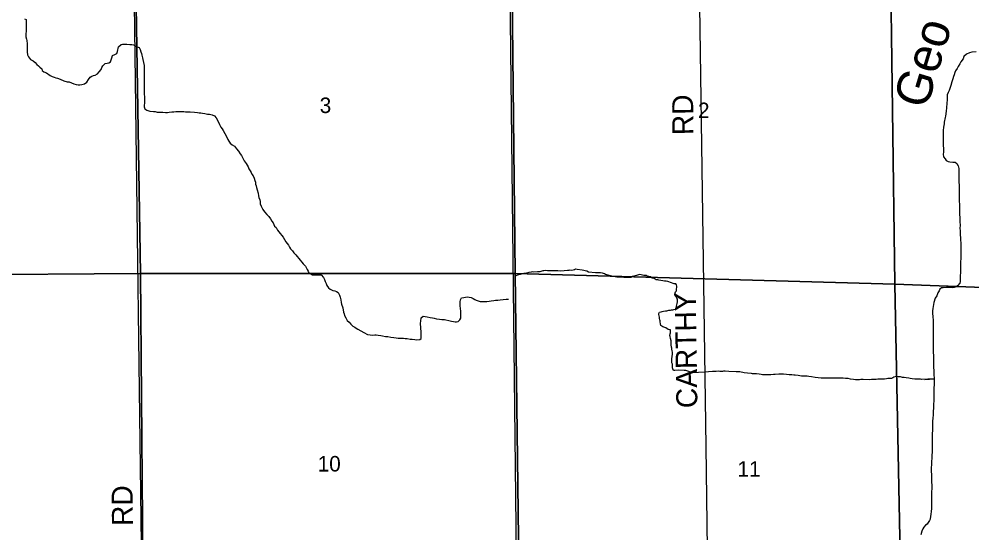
# Model space of a CAD drawing. Extents: x 1588073 to 2013523, y 1090242 to 1357120.
# Drawn here: x 1730620 to 1744211, y 1209672 to 1216995 of the extents above; entities that cross this region are included whole.
import ezdxf

# ---------------------------------------------------------------- set-up
doc = ezdxf.new("R2010")
doc.units = 0
for name, color, linetype in [('GM_X_County_Road', 7, 'Continuous'), ('GM_X_County_Road_Text', 7, 'Continuous'), ('GM_X_Minor_River', 7, 'Continuous'), ('GM_X_Minor_River_Text', 7, 'Continuous'), ('GM_X_Section', 7, 'Continuous'), ('GM_X_Section_Text', 7, 'Continuous'), ('GM_X_Township_Road', 7, 'Continuous'), ('GM_X_Township_Road_Text', 7, 'Continuous')]:
    doc.layers.add(name, color=color, linetype=linetype)

msp = doc.modelspace()

# ---------------------------------------------------------------- linework, layer by layer
at = {"layer": 'GM_X_County_Road'}
msp.add_lwpolyline([(1732296, 1201378), (1732321, 1201947), (1732365, 1202701), (1732385, 1208037), (1732256, 1217952), (1732301, 1218184), (1732329, 1218355)], dxfattribs=at)
at = {"layer": 'GM_X_Minor_River'}
for points in [[(1730697, 1217000), (1730719, 1216988), (1730723, 1216966), (1730723, 1216909), (1730721, 1216877), (1730721, 1216851), (1730719, 1216825), (1730715, 1216785), (1730717, 1216743), (1730724, 1216711), (1730730, 1216689), (1730734, 1216641), (1730734, 1216589), (1730736, 1216530), (1730742, 1216484), (1730754, 1216458), (1730784, 1216420), (1730821, 1216398), (1730847, 1216376), (1730871, 1216350), (1730895, 1216328), (1730917, 1216310), (1730943, 1216286), (1730951, 1216260), (1730975, 1216244), (1731013, 1216228), (1731061, 1216192), (1731092, 1216177), (1731120, 1216167), (1731146, 1216159), (1731170, 1216151), (1731208, 1216139), (1731260, 1216113), (1731308, 1216103), (1731334, 1216101), (1731366, 1216087), (1731402, 1216073), (1731432, 1216063), (1731464, 1216059), (1731486, 1216059), (1731516, 1216061), (1731553, 1216074), (1731588, 1216098), (1731608, 1216132), (1731636, 1216168), (1731658, 1216182), (1731680, 1216192), (1731706, 1216196), (1731740, 1216216), (1731762, 1216241), (1731790, 1216275), (1731798, 1216305)], [(1731798, 1216305), (1731814, 1216329), (1731846, 1216363), (1731876, 1216369), (1731900, 1216371), (1731922, 1216385), (1731932, 1216416), (1731942, 1216444), (1731954, 1216476), (1731984, 1216490), (1732014, 1216506), (1732024, 1216534), (1732036, 1216600), (1732074, 1216635), (1732096, 1216639), (1732120, 1216639), (1732158, 1216637), (1732198, 1216633), (1732226, 1216631), (1732254, 1216627), (1732306, 1216601), (1732332, 1216589), (1732346, 1216561), (1732356, 1216529), (1732365, 1216505), (1732369, 1216483), (1732381, 1216441), (1732387, 1216417), (1732395, 1216377), (1732403, 1216333), (1732403, 1216303), (1732405, 1216273), (1732403, 1216238), (1732402, 1216176), (1732402, 1216100), (1732404, 1216070), (1732406, 1216018), (1732406, 1215946), (1732410, 1215869), (1732410, 1215819), (1732407, 1215797), (1732403, 1215769), (1732405, 1215743), (1732415, 1215717), (1732443, 1215699), (1732487, 1215685), (1732537, 1215679), (1732561, 1215679), (1732591, 1215669), (1732615, 1215668), (1732643, 1215666), (1732669, 1215666), (1732707, 1215664), (1732735, 1215664), (1732763, 1215668), (1732797, 1215672), (1732828, 1215672), (1732858, 1215676), (1732970, 1215677), (1732994, 1215675), (1733058, 1215673), (1733124, 1215669), (1733164, 1215663), (1733190, 1215659), (1733212, 1215657), (1733238, 1215655), (1733270, 1215647), (1733308, 1215641), (1733334, 1215640), (1733376, 1215632), (1733405, 1215614), (1733431, 1215586), (1733461, 1215534), (1733479, 1215492), (1733499, 1215456), (1733517, 1215431), (1733533, 1215407), (1733553, 1215365), (1733580, 1215321), (1733598, 1215281), (1733612, 1215255), (1733630, 1215225), (1733660, 1215203), (1733692, 1215185), (1733722, 1215145), (1733752, 1215113), (1733775, 1215075), (1733791, 1215051), (1733815, 1215001), (1733831, 1214975), (1733861, 1214937), (1733871, 1214911), (1733887, 1214889), (1733897, 1214861), (1733917, 1214833), (1733929, 1214809), (1733938, 1214787), (1733958, 1214759), (1733972, 1214727), (1733984, 1214695), (1733990, 1214673)], [(1744270, 1216529), (1744210, 1216522), (1744178, 1216512), (1744136, 1216494), (1744098, 1216462), (1744084, 1216430), (1744052, 1216386), (1744040, 1216357), (1744014, 1216321), (1744000, 1216293), (1743976, 1216259), (1743968, 1216235), (1743959, 1216201), (1743947, 1216179), (1743937, 1216145), (1743925, 1216102), (1743911, 1216048), (1743899, 1216022), (1743889, 1215978), (1743873, 1215948), (1743859, 1215916), (1743857, 1215872), (1743857, 1215844), (1743855, 1215796), (1743850, 1215731), (1743846, 1215681), (1743836, 1215613), (1743830, 1215591), (1743816, 1215527), (1743814, 1215503), (1743804, 1215456)], [(1743804, 1215456), (1743800, 1215406), (1743799, 1215374), (1743799, 1215350), (1743799, 1215286), (1743799, 1215248), (1743803, 1215190), (1743807, 1215156), (1743807, 1215124), (1743805, 1215096), (1743803, 1215069), (1743807, 1215033), (1743828, 1215003), (1743844, 1214981), (1743872, 1214967), (1743898, 1214959), (1743940, 1214954), (1743972, 1214956), (1743998, 1214938), (1744014, 1214902), (1744024, 1214864), (1744026, 1214797), (1744026, 1214763), (1744025, 1214729), (1744023, 1214707), (1744023, 1214665), (1744027, 1214633), (1744029, 1214575), (1744029, 1214535), (1744031, 1214477), (1744029, 1214446), (1744027, 1214394), (1744032, 1214358), (1744034, 1214310), (1744034, 1214282), (1744034, 1214240), (1744036, 1214208), (1744038, 1214168), (1744040, 1214146), (1744040, 1214116), (1744042, 1214050), (1744041, 1214019), (1744043, 1213971), (1744043, 1213945), (1744045, 1213909), (1744047, 1213887), (1744049, 1213853), (1744053, 1213795), (1744053, 1213763), (1744053, 1213691), (1744053, 1213665), (1744052, 1213576), (1744050, 1213538), (1744050, 1213516), (1744048, 1213454), (1744048, 1213424), (1744046, 1213398), (1744046, 1213376), (1744044, 1213346), (1744045, 1213255), (1744039, 1213233), (1744007, 1213191), (1743985, 1213179), (1743959, 1213169), (1743933, 1213167), (1743901, 1213169), (1743847, 1213169), (1743800, 1213167), (1743778, 1213165), (1743754, 1213146), (1743742, 1213122), (1743727, 1213092), (1743711, 1213050), (1743689, 1213016), (1743669, 1212958), (1743665, 1212926), (1743657, 1212898), (1743653, 1212869), (1743651, 1212839), (1743651, 1212815), (1743653, 1212743), (1743657, 1212713), (1743658, 1212649), (1743660, 1212619), (1743660, 1212376), (1743658, 1212348), (1743659, 1212232), (1743661, 1212208), (1743661, 1212134), (1743663, 1212092), (1743663, 1212067), (1743665, 1212019), (1743667, 1211997), (1743667, 1211969), (1743670, 1211913), (1743672, 1211885), (1743672, 1211819), (1743672, 1211773), (1743670, 1211747), (1743670, 1211707), (1743668, 1211680)], [(1733990, 1214673), (1733994, 1214643), (1734002, 1214617), (1734008, 1214595), (1734018, 1214561), (1734028, 1214515), (1734037, 1214476), (1734039, 1214454), (1734053, 1214420), (1734057, 1214396), (1734061, 1214364), (1734071, 1214328), (1734085, 1214302), (1734097, 1214280), (1734121, 1214250), (1734155, 1214210), (1734182, 1214180), (1734208, 1214146), (1734224, 1214114), (1734242, 1214092), (1734264, 1214044), (1734286, 1214024), (1734308, 1213986), (1734326, 1213962), (1734342, 1213938), (1734369, 1213912), (1734387, 1213886), (1734407, 1213852), (1734423, 1213822), (1734461, 1213774), (1734475, 1213746), (1734491, 1213720), (1734521, 1213692), (1734537, 1213664), (1734566, 1213636), (1734588, 1213610), (1734612, 1213584), (1734630, 1213558), (1734654, 1213532), (1734674, 1213506), (1734704, 1213472), (1734718, 1213446), (1734730, 1213424), (1734741, 1213402), (1734755, 1213380), (1734783, 1213362), (1734805, 1213352), (1734827, 1213348), (1734871, 1213352), (1734903, 1213352), (1734929, 1213352), (1734963, 1213312), (1734977, 1213284), (1734987, 1213256), (1734999, 1213228), (1735011, 1213196), (1735034, 1213164), (1735056, 1213144), (1735094, 1213128), (1735122, 1213120), (1735148, 1213114), (1735172, 1213096), (1735190, 1213060), (1735200, 1213032), (1735210, 1212992), (1735216, 1212958), (1735220, 1212932), (1735237, 1212882), (1735249, 1212816), (1735259, 1212792), (1735263, 1212770), (1735283, 1212736), (1735301, 1212698), (1735327, 1212674), (1735351, 1212646), (1735380, 1212618), (1735408, 1212602), (1735430, 1212588), (1735454, 1212578), (1735494, 1212554), (1735536, 1212530), (1735592, 1212502), (1735628, 1212496), (1735658, 1212492), (1735692, 1212494), (1735714, 1212494), (1735742, 1212488), (1735778, 1212484), (1735805, 1212480), (1735845, 1212470), (1735879, 1212469), (1735921, 1212463), (1735967, 1212455), (1735999, 1212451), (1736027, 1212449), (1736055, 1212449), (1736101, 1212447), (1736129, 1212443), (1736155, 1212441), (1736197, 1212435), (1736227, 1212433)], [(1738741, 1213388), (1738720, 1213401), (1738650, 1213415), (1738582, 1213424), (1738558, 1213429), (1738540, 1213421), (1738506, 1213414), (1738476, 1213415), (1738462, 1213411), (1738442, 1213410), (1738393, 1213405), (1738347, 1213402), (1738305, 1213405), (1738251, 1213407), (1738205, 1213406), (1738157, 1213409), (1738135, 1213410), (1738107, 1213408), (1738093, 1213405), (1738049, 1213394), (1738013, 1213393), (1737960, 1213390), (1737938, 1213391), (1737924, 1213389), (1737890, 1213382), (1737842, 1213369), (1737818, 1213370), (1737798, 1213364), (1737783, 1213361), (1737765, 1213355), (1737743, 1213350), (1737727, 1213344), (1737707, 1213338), (1737691, 1213333)], [(1739945, 1212008), (1739942, 1212024), (1739940, 1212046), (1739941, 1212060), (1739939, 1212075), (1739933, 1212097), (1739932, 1212115), (1739930, 1212131), (1739933, 1212155), (1739938, 1212219), (1739939, 1212247), (1739936, 1212269), (1739932, 1212289), (1739929, 1212303), (1739925, 1212320), (1739922, 1212354), (1739920, 1212380), (1739919, 1212410), (1739914, 1212442), (1739909, 1212470), (1739903, 1212486), (1739908, 1212510), (1739910, 1212524), (1739911, 1212564), (1739897, 1212567), (1739879, 1212573), (1739846, 1212596), (1739804, 1212611), (1739776, 1212628), (1739767, 1212650), (1739763, 1212679), (1739762, 1212695), (1739760, 1212709), (1739757, 1212729), (1739755, 1212747), (1739746, 1212787), (1739746, 1212801), (1739757, 1212817), (1739777, 1212823), (1739791, 1212826), (1739811, 1212832), (1739841, 1212837), (1739860, 1212838), (1739886, 1212846), (1739912, 1212847), (1739928, 1212851), (1739944, 1212852), (1739958, 1212856), (1739978, 1212859), (1739996, 1212867), (1739999, 1212883), (1739997, 1212903), (1740000, 1212921), (1740006, 1212943), (1740011, 1212963), (1740013, 1212987), (1740010, 1213001), (1740002, 1213017), (1739991, 1213036), (1739979, 1213052), (1739975, 1213068), (1739976, 1213092), (1739984, 1213110), (1739995, 1213124), (1739999, 1213152), (1740004, 1213170), (1740000, 1213188), (1739995, 1213206), (1739987, 1213220), (1739965, 1213221), (1739949, 1213225), (1739925, 1213234), (1739874, 1213255), (1739852, 1213260), (1739824, 1213262), (1739802, 1213265), (1739776, 1213270), (1739746, 1213274), (1739730, 1213277), (1739706, 1213281), (1739680, 1213296), (1739651, 1213303), (1739625, 1213320), (1739581, 1213333), (1739565, 1213339), (1739529, 1213342), (1739491, 1213349), (1739468, 1213354), (1739429, 1213341), (1739369, 1213326), (1739344, 1213313), (1739244, 1213311), (1739178, 1213315), (1739148, 1213318), (1739076, 1213330), (1738983, 1213356), (1738969, 1213366), (1738941, 1213373), (1738915, 1213378), (1738843, 1213380), (1738741, 1213388)], [(1736227, 1212433), (1736267, 1212430), (1736295, 1212426), (1736335, 1212428), (1736357, 1212442), (1736357, 1212492), (1736353, 1212518), (1736353, 1212546), (1736351, 1212582), (1736351, 1212612), (1736347, 1212638), (1736347, 1212662), (1736349, 1212688), (1736355, 1212739), (1736383, 1212759), (1736443, 1212751), (1736483, 1212743), (1736515, 1212737), (1736541, 1212731), (1736575, 1212723), (1736619, 1212719), (1736651, 1212715), (1736687, 1212712), (1736709, 1212708), (1736751, 1212700), (1736789, 1212692), (1736815, 1212686), (1736838, 1212682), (1736860, 1212680), (1736884, 1212684), (1736906, 1212710), (1736922, 1212732), (1736923, 1212794), (1736923, 1212830), (1736917, 1212869), (1736913, 1212909), (1736911, 1212931), (1736911, 1212963), (1736915, 1212995), (1736931, 1213023), (1736965, 1213029), (1736987, 1213033), (1737019, 1213037), (1737041, 1213033), (1737069, 1213029), (1737095, 1213015), (1737119, 1212999), (1737141, 1212987), (1737195, 1212972), (1737231, 1212970), (1737261, 1212968), (1737293, 1212970), (1737323, 1212976), (1737353, 1212980), (1737394, 1212986), (1737416, 1212990), (1737448, 1212990), (1737484, 1212994), (1737568, 1213001), (1737600, 1213005)], [(1743539, 1211860), (1743672, 1211869), (1743491, 1211860), (1743477, 1211862), (1743395, 1211864), (1743361, 1211869), (1743331, 1211874), (1743311, 1211876), (1743273, 1211881), (1743243, 1211888), (1743219, 1211888), (1743193, 1211895), (1743157, 1211898), (1743135, 1211899), (1743115, 1211895), (1743099, 1211890), (1743085, 1211882), (1743066, 1211874), (1743040, 1211873), (1743026, 1211871), (1743010, 1211872), (1742992, 1211870), (1742964, 1211865), (1742922, 1211864), (1742892, 1211863), (1742870, 1211861), (1742844, 1211858), (1742814, 1211857), (1742794, 1211857), (1742777, 1211856), (1742745, 1211854), (1742661, 1211857), (1742625, 1211856), (1742607, 1211854), (1742587, 1211853), (1742573, 1211855), (1742551, 1211855), (1742523, 1211858), (1742479, 1211865), (1742447, 1211872), (1742407, 1211873), (1742373, 1211876), (1742337, 1211877), (1742307, 1211876), (1742217, 1211878), (1742199, 1211876), (1742113, 1211879), (1742091, 1211877), (1742059, 1211878), (1742019, 1211881), (1741973, 1211888), (1741921, 1211898), (1741887, 1211902), (1741863, 1211905), (1741843, 1211906), (1741827, 1211908), (1741811, 1211906), (1741779, 1211907), (1741731, 1211914), (1741689, 1211918), (1741670, 1211922), (1741644, 1211925), (1741606, 1211926), (1741566, 1211929), (1741522, 1211932), (1741504, 1211932), (1741458, 1211932), (1741407, 1211929), (1741381, 1211929), (1741345, 1211926), (1741291, 1211924), (1741225, 1211925), (1741203, 1211930), (1741177, 1211935), (1741139, 1211938), (1741083, 1211941), (1741069, 1211943), (1741009, 1211949), (1740963, 1211954), (1740902, 1211968), (1740850, 1211969), (1740744, 1211972), (1740690, 1211977), (1740668, 1211978), (1740653, 1211974), (1740635, 1211973), (1740615, 1211973), (1740593, 1211976), (1740563, 1211974), (1740513, 1211970), (1740395, 1211961), (1740311, 1211957), (1740220, 1211955), (1740173, 1211972), (1740157, 1211977), (1740129, 1211986), (1740107, 1211988), (1740021, 1211990), (1739975, 1211987), (1739955, 1211988), (1739945, 1212008)], [(1743668, 1211680), (1743668, 1211630), (1743666, 1211598), (1743667, 1211560), (1743663, 1211504), (1743663, 1211480), (1743661, 1211440), (1743657, 1211418), (1743657, 1211344), (1743653, 1211316), (1743651, 1211253), (1743651, 1211227), (1743650, 1211183), (1743648, 1211159), (1743648, 1211121), (1743646, 1211097), (1743646, 1211059), (1743644, 1211001), (1743644, 1210900), (1743642, 1210818), (1743641, 1210784), (1743639, 1210726), (1743637, 1210700), (1743633, 1210638), (1743631, 1210608), (1743631, 1210540), (1743635, 1210509), (1743635, 1210465), (1743637, 1210441), (1743638, 1210303), (1743636, 1210257), (1743636, 1210165), (1743634, 1210133), (1743634, 1210106), (1743635, 1210038), (1743633, 1210016), (1743631, 1209984), (1743625, 1209936), (1743621, 1209910), (1743617, 1209870), (1743607, 1209848), (1743587, 1209822), (1743571, 1209796), (1743549, 1209781), (1743525, 1209753), (1743511, 1209731), (1743499, 1209697), (1743483, 1209643)]]:
    msp.add_lwpolyline(points, dxfattribs=at)
at = {"layer": 'GM_X_Section'}
for points in [[(1727156, 1218396), (1732272, 1218355), (1732351, 1213370), (1727068, 1213330)], [(1732414, 1218356), (1737643, 1218255), (1737696, 1213368), (1732351, 1213370), (1732272, 1218355)], [(1737705, 1218255), (1742953, 1218184), (1743043, 1218183), (1743111, 1213218), (1737696, 1213368), (1737643, 1218255)], [(1743043, 1218183), (1748278, 1218194), (1748294, 1213021), (1743111, 1213218)], [(1727068, 1213330), (1732351, 1213370), (1732396, 1208095), (1727008, 1207982)], [(1732351, 1213370), (1737696, 1213368), (1737761, 1208087), (1732396, 1208095)], [(1737696, 1213368), (1743111, 1213218), (1743214, 1207914), (1737761, 1208087)], [(1743111, 1213218), (1748294, 1213021), (1748302, 1212775), (1748337, 1207728), (1743214, 1207914)]]:
    msp.add_lwpolyline(points, close=True, dxfattribs=at)
at = {"layer": 'GM_X_Township_Road'}
for points in [[(1737704, 1205528), (1737731, 1208067), (1737614, 1218254)], [(1740459, 1207970), (1740421, 1210904), (1740316, 1218175)]]:
    msp.add_lwpolyline(points, dxfattribs=at)

# ---------------------------------------------------------------- texts
at = {"layer": 'GM_X_County_Road_Text'}
msp.add_text('RD', height=300, rotation=90.4937, dxfattribs=at).set_placement((1732244, 1209772))
at = {"layer": 'GM_X_Minor_River_Text'}
msp.add_text('Geo', height=500.3, rotation=73.0794, dxfattribs=at).set_placement((1743563, 1215696))
at = {"layer": 'GM_X_Section_Text'}
for s, p in [('3', (1734908, 1215656)), ('2', (1740304, 1215583)), ('10', (1734879, 1210547)), ('11', (1740867, 1210473))]:
    msp.add_text(s, height=221, rotation=0, dxfattribs=at).set_placement(p)
at = {"layer": 'GM_X_Township_Road_Text'}
for s, rotation, p in [('RD', 90.4937, (1740239, 1215342)), ('CARTHY', 90.8117, (1740296, 1211452))]:
    msp.add_text(s, height=300, rotation=rotation, dxfattribs=at).set_placement(p)

doc.saveas('drawing.dxf')
